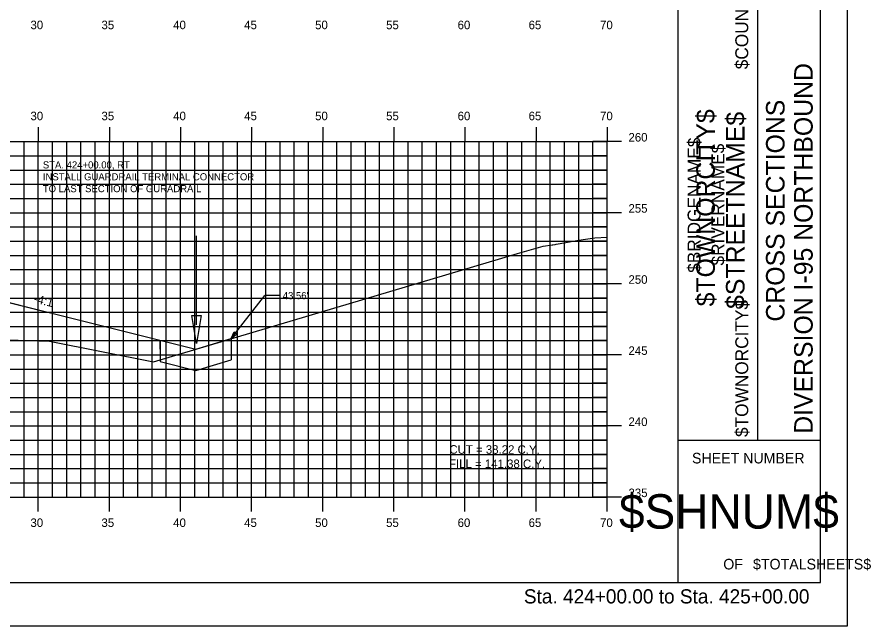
# Model space of a CAD drawing. Extents: x 1160718 to 1173142, y 616002 to 617630.
# Drawn here: x 1170434.4 to 1170494.5, y 616613.9 to 616656.7 of the extents above; entities that cross this region are included whole.
import ezdxf

# ---------------------------------------------------------------- set-up
doc = ezdxf.new("R2010")
doc.units = 0
for name, color, linetype in [('ANNOTATION', 7, 'Continuous'), ('BORDER', 7, 'Continuous'), ('BRIDGE_TITLE', 7, 'Continuous'), ('D_Drainage_Ditch_Line', 7, 'Continuous'), ('D_Roadway_Centerline', 7, 'Continuous'), ('D_Roadway_SlopeLines', 7, 'Continuous'), ('D_Roadway_SubGrade', 7, 'Continuous'), ('H_V ANNOTATION', 7, 'Continuous'), ('HIGHWAY_TITLE', 7, 'Continuous'), ('MAJOR', 7, 'Continuous'), ('MINOR', 7, 'Continuous'), ('PATTERNING', 7, 'Continuous'), ('PLOT BOUNDARY', 7, 'Continuous'), ('S_Roadway_Centerline', 7, 'Continuous')]:
    doc.layers.add(name, color=color, linetype=linetype)

msp = doc.modelspace()

# ---------------------------------------------------------------- linework, layer by layer
at = {"layer": 'ANNOTATION'}
for p in [(1170449.476, 616634.076), (1170452.846, 616637.094)]:
    msp.add_line(p, (1170451.846, 616637.094), dxfattribs=at)
msp.add_lwpolyline([(1170449.883, 616634.392), (1170449.476, 616634.076), (1170449.687, 616634.546)], close=True, dxfattribs=at)
at = {"layer": 'BORDER'}
for p, q in [((1170480.907, 616616.931), (1170480.907, 616721.931)), ((1170490.907, 616616.931), (1170490.907, 616721.931)), ((1170486.498, 616626.931), (1170486.498, 616661.931)), ((1170480.907, 616626.931), (1170490.907, 616626.931)), ((1170330.907, 616616.928), (1170490.907, 616616.928))]:
    msp.add_line(p, q, dxfattribs=at)
at = {"layer": 'D_Drainage_Ditch_Line'}
msp.add_line((1170447.034, 616635.048), (1170447.035, 616641.291), dxfattribs=at)
msp.add_lwpolyline([(1170446.706, 616635.704), (1170447.362, 616635.704), (1170447.034, 616633.735)], close=True, dxfattribs=at)
at = {"layer": 'D_Roadway_Centerline'}
msp.add_lwpolyline([(1170425.193, 616638.777), (1170436.304, 616635.999), (1170446.976, 616633.331)], dxfattribs=at)
at = {"layer": 'D_Roadway_SlopeLines'}
msp.add_lwpolyline([(1170425.193, 616638.777), (1170446.976, 616633.331)], dxfattribs=at)
at = {"layer": 'D_Roadway_SubGrade'}
msp.add_line((1170425.193, 616638.777), (1170436.304, 616635.999), dxfattribs=at)
at = {"layer": 'MAJOR'}
for p, q in [((1170435.907, 616648.93), (1170435.907, 616647.928)), ((1170440.907, 616648.93), (1170440.907, 616647.928)), ((1170445.907, 616648.93), (1170445.907, 616647.928)), ((1170450.907, 616648.93), (1170450.907, 616647.928)), ((1170455.907, 616648.93), (1170455.907, 616647.928)), ((1170460.907, 616648.93), (1170460.907, 616647.928)), ((1170465.907, 616648.93), (1170465.907, 616647.928)), ((1170470.907, 616648.93), (1170470.907, 616647.928)), ((1170475.907, 616648.93), (1170475.907, 616647.928)), ((1170335.907, 616647.928), (1170475.907, 616647.928)), ((1170335.907, 616647.928), (1170475.907, 616647.928)), ((1170435.907, 616622.928), (1170435.907, 616647.928)), ((1170440.907, 616622.928), (1170440.907, 616647.928)), ((1170445.907, 616622.928), (1170445.907, 616647.928)), ((1170450.907, 616622.928), (1170450.907, 616647.928)), ((1170455.907, 616622.928), (1170455.907, 616647.928)), ((1170460.907, 616622.928), (1170460.907, 616647.928)), ((1170465.907, 616622.928), (1170465.907, 616647.928)), ((1170470.907, 616622.928), (1170470.907, 616647.928)), ((1170476.909, 616647.928), (1170474.905, 616647.928)), ((1170475.907, 616622.928), (1170475.907, 616647.928)), ((1170475.907, 616622.928), (1170475.907, 616647.928)), ((1170335.907, 616642.928), (1170475.907, 616642.928)), ((1170476.909, 616642.928), (1170474.905, 616642.928)), ((1170335.907, 616637.928), (1170475.907, 616637.928)), ((1170476.909, 616637.928), (1170474.905, 616637.928)), ((1170335.907, 616632.928), (1170475.907, 616632.928)), ((1170476.909, 616632.928), (1170474.905, 616632.928)), ((1170335.907, 616627.928), (1170475.907, 616627.928)), ((1170476.909, 616627.928), (1170474.905, 616627.928)), ((1170335.907, 616622.928), (1170475.907, 616622.928)), ((1170335.907, 616622.928), (1170475.907, 616622.928)), ((1170435.907, 616621.926), (1170435.907, 616622.928)), ((1170440.907, 616621.926), (1170440.907, 616622.928)), ((1170445.907, 616621.926), (1170445.907, 616622.928)), ((1170450.907, 616621.926), (1170450.907, 616622.928)), ((1170455.907, 616621.926), (1170455.907, 616622.928)), ((1170460.907, 616621.926), (1170460.907, 616622.928)), ((1170465.907, 616621.926), (1170465.907, 616622.928)), ((1170470.907, 616621.926), (1170470.907, 616622.928)), ((1170476.909, 616622.928), (1170474.905, 616622.928)), ((1170475.907, 616621.926), (1170475.907, 616622.928))]:
    msp.add_line(p, q, dxfattribs=at)
at = {"layer": 'MINOR'}
for p, q in [((1170434.907, 616622.928), (1170434.907, 616647.928)), ((1170436.907, 616622.928), (1170436.907, 616647.928)), ((1170437.907, 616622.928), (1170437.907, 616647.928)), ((1170438.907, 616622.928), (1170438.907, 616647.928)), ((1170439.907, 616622.928), (1170439.907, 616647.928)), ((1170441.907, 616622.928), (1170441.907, 616647.928)), ((1170442.907, 616622.928), (1170442.907, 616647.928)), ((1170443.907, 616622.928), (1170443.907, 616647.928)), ((1170444.907, 616622.928), (1170444.907, 616647.928)), ((1170446.907, 616622.928), (1170446.907, 616647.928)), ((1170447.907, 616622.928), (1170447.907, 616647.928)), ((1170448.907, 616622.928), (1170448.907, 616647.928)), ((1170449.907, 616622.928), (1170449.907, 616647.928)), ((1170451.907, 616622.928), (1170451.907, 616647.928)), ((1170452.907, 616622.928), (1170452.907, 616647.928)), ((1170453.907, 616622.928), (1170453.907, 616647.928)), ((1170454.907, 616622.928), (1170454.907, 616647.928)), ((1170456.907, 616622.928), (1170456.907, 616647.928)), ((1170457.907, 616622.928), (1170457.907, 616647.928)), ((1170458.907, 616622.928), (1170458.907, 616647.928)), ((1170459.907, 616622.928), (1170459.907, 616647.928)), ((1170461.907, 616622.928), (1170461.907, 616647.928)), ((1170462.907, 616622.928), (1170462.907, 616647.928)), ((1170463.907, 616622.928), (1170463.907, 616647.928)), ((1170464.907, 616622.928), (1170464.907, 616647.928)), ((1170466.907, 616622.928), (1170466.907, 616647.928)), ((1170467.907, 616622.928), (1170467.907, 616647.928)), ((1170468.907, 616622.928), (1170468.907, 616647.928)), ((1170469.907, 616622.928), (1170469.907, 616647.928)), ((1170471.907, 616622.928), (1170471.907, 616647.928)), ((1170472.907, 616622.928), (1170472.907, 616647.928)), ((1170473.907, 616622.928), (1170473.907, 616647.928)), ((1170474.907, 616622.928), (1170474.907, 616647.928)), ((1170335.907, 616646.928), (1170475.907, 616646.928)), ((1170475.907, 616646.928), (1170474.905, 616646.928)), ((1170335.907, 616645.928), (1170475.907, 616645.928)), ((1170475.907, 616645.928), (1170474.905, 616645.928)), ((1170335.907, 616644.928), (1170475.907, 616644.928)), ((1170475.907, 616644.928), (1170474.905, 616644.928)), ((1170335.907, 616643.928), (1170475.907, 616643.928)), ((1170475.907, 616643.928), (1170474.905, 616643.928)), ((1170335.907, 616641.928), (1170475.907, 616641.928)), ((1170475.907, 616641.928), (1170474.905, 616641.928)), ((1170335.907, 616640.928), (1170475.907, 616640.928)), ((1170475.907, 616640.928), (1170474.905, 616640.928)), ((1170335.907, 616639.928), (1170475.907, 616639.928)), ((1170475.907, 616639.928), (1170474.905, 616639.928)), ((1170335.907, 616638.928), (1170475.907, 616638.928)), ((1170475.907, 616638.928), (1170474.905, 616638.928)), ((1170335.907, 616636.928), (1170475.907, 616636.928)), ((1170475.907, 616636.928), (1170474.905, 616636.928)), ((1170335.907, 616635.928), (1170475.907, 616635.928)), ((1170475.907, 616635.928), (1170474.905, 616635.928)), ((1170335.907, 616634.928), (1170475.907, 616634.928)), ((1170475.907, 616634.928), (1170474.905, 616634.928)), ((1170335.907, 616633.928), (1170475.907, 616633.928)), ((1170475.907, 616633.928), (1170474.905, 616633.928)), ((1170335.907, 616631.928), (1170475.907, 616631.928)), ((1170475.907, 616631.928), (1170474.905, 616631.928)), ((1170335.907, 616630.928), (1170475.907, 616630.928)), ((1170475.907, 616630.928), (1170474.905, 616630.928)), ((1170335.907, 616629.928), (1170475.907, 616629.928)), ((1170475.907, 616629.928), (1170474.905, 616629.928)), ((1170335.907, 616628.928), (1170475.907, 616628.928)), ((1170475.907, 616628.928), (1170474.905, 616628.928)), ((1170335.907, 616626.928), (1170475.907, 616626.928)), ((1170475.907, 616626.928), (1170474.905, 616626.928)), ((1170335.907, 616625.928), (1170475.907, 616625.928)), ((1170475.907, 616625.928), (1170474.905, 616625.928)), ((1170335.907, 616624.928), (1170475.907, 616624.928)), ((1170475.907, 616624.928), (1170474.905, 616624.928)), ((1170335.907, 616623.928), (1170475.907, 616623.928)), ((1170475.907, 616623.928), (1170474.905, 616623.928))]:
    msp.add_line(p, q, dxfattribs=at)
at = {"layer": 'PATTERNING'}
for p, q in [((1170444.476, 616633.331), (1170444.476, 616633.956)), ((1170446.976, 616631.831), (1170449.476, 616632.576))]:
    msp.add_line(p, q, dxfattribs=at)
for points in [[(1170444.476, 616633.956), (1170444.476, 616632.456), (1170446.976, 616631.831)], [(1170446.976, 616633.331), (1170449.476, 616634.076), (1170449.476, 616632.576)]]:
    msp.add_lwpolyline(points, dxfattribs=at)
at = {"layer": 'PLOT BOUNDARY'}
msp.add_lwpolyline([(1170322.814, 616613.869), (1170492.814, 616613.869), (1170492.814, 616723.869), (1170322.814, 616723.869)], close=True, dxfattribs=at)
at = {"layer": 'S_Roadway_Centerline'}
msp.add_lwpolyline([(1170423.525, 616634.324), (1170436.706, 616633.881), (1170444.019, 616632.451), (1170469.606, 616640.068), (1170471.401, 616640.58), (1170472.052, 616640.668), (1170472.082, 616640.675), (1170472.243, 616640.699), (1170472.317, 616640.71), (1170472.599, 616640.753), (1170472.732, 616640.779), (1170472.879, 616640.811), (1170472.993, 616640.835), (1170473.261, 616640.882), (1170473.768, 616640.963), (1170474.217, 616641.04), (1170475.051, 616641.169), (1170475.907, 616641.201)], dxfattribs=at)

# ---------------------------------------------------------------- texts
at = {"layer": 'ANNOTATION'}
for s, p in [('STA. 424+00.00, RT', (1170436.228, 616646.038)), ('INSTALL GUARDRAIL TERMINAL CONNECTOR', (1170436.228, 616645.203)), ('TO LAST SECTION OF GURADRAIL', (1170436.228, 616644.368)), ("43.56'", (1170453.096, 616636.844))]:
    msp.add_text(s, height=0.5, dxfattribs=at).set_placement(p)
for s, rotation, p in [('-4:1', 345.96376, (1170435.539, 616636.622)), ('CUT = 38.22 C.Y.', 359.92408, (1170464.812, 616625.978)), ('FILL = 141.38 C.Y.', 359.92408, (1170464.79, 616624.976))]:
    msp.add_text(s, height=0.6, rotation=rotation, dxfattribs=at).set_placement(p)
at = {"layer": 'BORDER'}
for s, height, rotation, p in [('DIVERSION I-95 NORTHBOUND  ', 1.30428, 90, (1170490.361, 616627.379)), ('CROSS SECTIONS', 1.30428, 90, (1170488.383, 616635.27)), ('SHEET NUMBER', 0.74527, 360, (1170481.873, 616625.295)), ('$SHNUM$', 2.4194, 360, (1170476.74, 616620.711)), ('OF', 0.7453, 360, (1170484.074, 616617.841)), ('$TOTALSHEETS$', 0.74527, 360, (1170486.164, 616617.841))]:
    msp.add_text(s, height=height, rotation=rotation, dxfattribs=at).set_placement(p)
at = {"layer": 'BRIDGE_TITLE'}
for s, height, p in [('$COUNTY$', 0.9072, (1170485.827, 616653.011)), ('$BRIDGENAME$', 0.90716, (1170482.473, 616638.7)), ('$RIVERNAME$', 0.90716, (1170484.15, 616639.214)), ('$TOWNORCITY$', 0.90716, (1170485.827, 616627.152))]:
    msp.add_text(s, height=height, rotation=90, dxfattribs=at).set_placement(p)
at = {"layer": 'H_V ANNOTATION'}
for s, height, p in [('30', 0.6, (1170435.356, 616655.828)), ('35', 0.6, (1170440.348, 616655.828)), ('40', 0.6, (1170445.393, 616655.828)), ('45', 0.6, (1170450.385, 616655.828)), ('50', 0.6, (1170455.372, 616655.828)), ('55', 0.6, (1170460.364, 616655.828)), ('60', 0.6, (1170465.393, 616655.828)), ('65', 0.6, (1170470.385, 616655.828)), ('70', 0.6, (1170475.409, 616655.828)), ('30', 0.6, (1170435.356, 616649.428)), ('35', 0.6, (1170440.348, 616649.428)), ('40', 0.6, (1170445.393, 616649.428)), ('45', 0.6, (1170450.385, 616649.428)), ('50', 0.6, (1170455.372, 616649.428)), ('55', 0.6, (1170460.364, 616649.428)), ('60', 0.6, (1170465.393, 616649.428)), ('65', 0.6, (1170470.385, 616649.428)), ('70', 0.6, (1170475.409, 616649.428)), ('260', 0.6, (1170477.407, 616647.928)), ('255', 0.6, (1170477.407, 616642.928)), ('250', 0.6, (1170477.407, 616637.928)), ('245', 0.6, (1170477.407, 616632.928)), ('240', 0.6, (1170477.407, 616627.928)), ('235', 0.6, (1170477.407, 616622.928)), ('30', 0.6, (1170435.356, 616620.828)), ('35', 0.6, (1170440.348, 616620.828)), ('40', 0.6, (1170445.393, 616620.828)), ('45', 0.6, (1170450.385, 616620.828)), ('50', 0.6, (1170455.372, 616620.828)), ('55', 0.6, (1170460.364, 616620.828)), ('60', 0.6, (1170465.393, 616620.828)), ('65', 0.6, (1170470.385, 616620.828)), ('70', 0.6, (1170475.409, 616620.828)), ('Sta. 424+00.00 to Sta. 425+00.00', 1.0002, (1170470.053, 616615.448))]:
    msp.add_text(s, height=height, dxfattribs=at).set_placement(p)
at = {"layer": 'HIGHWAY_TITLE'}
for s, p in [('$TOWNORCITY$', (1170483.48, 616636.34)), ('$STREETNAME$', (1170485.567, 616636.16))]:
    msp.add_text(s, height=1.30428, rotation=90, dxfattribs=at).set_placement(p)

doc.saveas('drawing.dxf')
